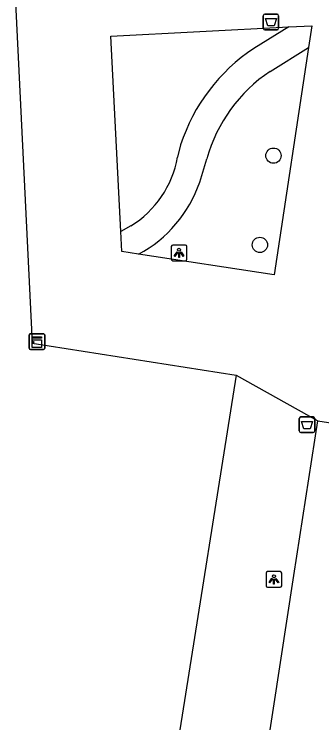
# Model space of a CAD drawing. Extents: x 161084 to 161928, y 385355 to 386522.
# Drawn here: x 161622.68 to 161642.39, y 385500.45 to 385545.8 of the extents above; entities that cross this region are included whole.
import ezdxf

# ---------------------------------------------------------------- set-up
doc = ezdxf.new("R2010")
doc.units = 0
for name, color, linetype in [('IMGEO_Afvalbak', 7, 'Continuous'), ('IMGEO_Boom', 7, 'Continuous'), ('IMGEO_Kast', 7, 'Continuous'), ('IMGEO_Lichtpunt', 7, 'Continuous'), ('IMGEO_Pand', 7, 'Continuous'), ('IMGEO_Parkeervlak_open', 7, 'Continuous'), ('IMGEO_Voetgangersgebied_open', 7, 'Continuous'), ('IMGEO_Voetpad_halfverhard', 7, 'Continuous'), ('IMGEO_Voetpad_open', 7, 'Continuous')]:
    doc.layers.add(name, color=color, linetype=linetype)

msp = doc.modelspace()

# ---------------------------------------------------------------- linework, layer by layer
at = {"layer": 'IMGEO_Afvalbak'}
for p, q in [((161638.738, 385545.799), (161639.528, 385545.799)), ((161639.528, 385545.799), (161638.738, 385545.799)), ((161638.638, 385544.899), (161638.638, 385545.699)), ((161638.638, 385545.699), (161638.638, 385544.899)), ((161639.628, 385545.699), (161639.628, 385544.899)), ((161639.628, 385544.899), (161639.628, 385545.699)), ((161639.528, 385544.799), (161638.738, 385544.799)), ((161638.738, 385544.799), (161639.528, 385544.799)), ((161640.947, 385519.124), (161640.947, 385519.924)), ((161640.947, 385519.924), (161640.947, 385519.124)), ((161641.047, 385520.024), (161641.837, 385520.024)), ((161641.837, 385520.024), (161641.047, 385520.024)), ((161641.937, 385519.924), (161641.937, 385519.124)), ((161641.937, 385519.124), (161641.937, 385519.924)), ((161641.837, 385519.024), (161641.047, 385519.024)), ((161641.047, 385519.024), (161641.837, 385519.024))]:
    msp.add_line(p, q, dxfattribs=at)
for points in [[(161638.781, 385545.513), (161639.485, 385545.513), (161639.336, 385545.043), (161638.93, 385545.043), (161638.781, 385545.513)], [(161641.09, 385519.738), (161641.794, 385519.738), (161641.645, 385519.268), (161641.239, 385519.268), (161641.09, 385519.738)]]:
    msp.add_lwpolyline(points, dxfattribs=at)
for centre, start, end in [((161638.738, 385545.699), 90, 180), ((161638.738, 385545.699), 90, 180), ((161639.528, 385545.699), 0, 90), ((161639.528, 385545.699), 360, 90), ((161638.738, 385544.899), 180, 270), ((161638.738, 385544.899), 180, 270), ((161639.528, 385544.899), 270, 0), ((161639.528, 385544.899), 270, 0), ((161641.047, 385519.924), 90, 180), ((161641.047, 385519.924), 90, 180), ((161641.837, 385519.924), 0, 90), ((161641.837, 385519.924), 360, 90), ((161641.047, 385519.124), 180, 270), ((161641.047, 385519.124), 180, 270), ((161641.837, 385519.124), 270, 0), ((161641.837, 385519.124), 270, 0)]:
    msp.add_arc(centre, 0.1, start, end, dxfattribs=at)
at = {"layer": 'IMGEO_Boom'}
for centre in [(161639.291, 385536.744), (161638.425, 385531.033)]:
    msp.add_circle(centre, 0.489, dxfattribs=at)
at = {"layer": 'IMGEO_Kast'}
for p, q in [((161623.715, 385525.349), (161624.556, 385525.349)), ((161624.556, 385525.349), (161623.715, 385525.349)), ((161623.64, 385524.424), (161623.64, 385525.265)), ((161623.64, 385525.265), (161623.64, 385524.424)), ((161624.64, 385525.274), (161624.64, 385524.433)), ((161624.64, 385524.433), (161624.64, 385525.274)), ((161624.565, 385524.349), (161623.724, 385524.349)), ((161623.724, 385524.349), (161624.565, 385524.349))]:
    msp.add_line(p, q, dxfattribs=at)
for points in [[(161623.835, 385525.139), (161624.435, 385525.139), (161624.435, 385525.054), (161623.835, 385525.054), (161623.835, 385525.139)], [(161623.835, 385524.964), (161624.435, 385524.964), (161624.435, 385524.475), (161623.835, 385524.475), (161623.835, 385524.964)]]:
    msp.add_lwpolyline(points, dxfattribs=at)
msp.add_circle((161623.919, 385524.813), 0.0377, dxfattribs=at)
for centre, start, end in [((161623.718, 385525.271), 92.4484, 184.2845), ((161623.718, 385525.271), 92.4484, 184.2845), ((161624.562, 385525.271), 2.4484, 94.2845), ((161624.562, 385525.271), 2.4484, 94.2845), ((161623.718, 385524.427), 182.4484, 274.2845), ((161623.718, 385524.427), 182.4484, 274.2845), ((161624.562, 385524.427), 272.4484, 4.2845), ((161624.562, 385524.427), 272.4484, 4.2845)]:
    msp.add_arc(centre, 0.0779, start, end, dxfattribs=at)
at = {"layer": 'IMGEO_Lichtpunt'}
for p, q in [((161632.747, 385530.923), (161632.747, 385530.116)), ((161632.747, 385530.923), (161632.747, 385530.116)), ((161633.649, 385531.018), (161632.841, 385531.018)), ((161633.649, 385531.018), (161632.841, 385531.018)), ((161633.743, 385530.116), (161633.743, 385530.923)), ((161633.743, 385530.116), (161633.743, 385530.923)), ((161632.841, 385530.022), (161633.649, 385530.022)), ((161632.841, 385530.022), (161633.649, 385530.022)), ((161638.826, 385510.031), (161638.826, 385509.224)), ((161638.826, 385510.031), (161638.826, 385509.224)), ((161639.728, 385510.126), (161638.92, 385510.126)), ((161639.728, 385510.126), (161638.92, 385510.126)), ((161639.822, 385509.224), (161639.822, 385510.031)), ((161639.822, 385509.224), (161639.822, 385510.031)), ((161638.92, 385509.13), (161639.728, 385509.13)), ((161638.92, 385509.13), (161639.728, 385509.13))]:
    msp.add_line(p, q, dxfattribs=at)
for points in [[(161633.121, 385530.587), (161633.16, 385530.559), (161632.972, 385530.297), (161632.934, 385530.324), (161633.121, 385530.587)], [(161633.223, 385530.539), (161633.27, 385530.539), (161633.27, 385530.217), (161633.223, 385530.217), (161633.223, 385530.539)], [(161633.333, 385530.559), (161633.371, 385530.586), (161633.558, 385530.324), (161633.519, 385530.296), (161633.333, 385530.559)], [(161639.2, 385509.695), (161639.239, 385509.667), (161639.051, 385509.405), (161639.013, 385509.432), (161639.2, 385509.695)], [(161639.302, 385509.647), (161639.349, 385509.647), (161639.349, 385509.325), (161639.302, 385509.325), (161639.302, 385509.647)], [(161639.412, 385509.667), (161639.45, 385509.694), (161639.637, 385509.432), (161639.598, 385509.404), (161639.412, 385509.667)]]:
    msp.add_lwpolyline(points, dxfattribs=at)
for centre in [(161633.246, 385530.721), (161639.325, 385509.829)]:
    msp.add_circle(centre, 0.0994, dxfattribs=at)
for centre, start, end in [((161632.841, 385530.923), 90, 180), ((161632.841, 385530.923), 90, 180), ((161633.649, 385530.923), 0, 90), ((161633.649, 385530.923), 0, 90), ((161632.841, 385530.116), 180, 270), ((161632.841, 385530.116), 180, 270), ((161633.649, 385530.116), 270, 0), ((161633.649, 385530.116), 270, 360), ((161638.92, 385510.031), 90, 180), ((161638.92, 385510.031), 90, 180), ((161639.728, 385510.031), 0, 90), ((161639.728, 385510.031), 0, 90), ((161638.92, 385509.224), 180, 270), ((161638.92, 385509.224), 180, 270), ((161639.728, 385509.224), 270, 0), ((161639.728, 385509.224), 270, 360)]:
    msp.add_arc(centre, 0.0946, start, end, dxfattribs=at)
at = {"layer": 'IMGEO_Pand'}
for points in [[(161622.681, 385548.29), (161623.839, 385524.734), (161636.907, 385522.697)], [(161636.907, 385522.697), (161633.299, 385500), (161628.006, 385465.119)]]:
    msp.add_lwpolyline(points, dxfattribs=at)
at = {"layer": 'IMGEO_Parkeervlak_open'}
msp.add_lwpolyline([(161642.132, 385519.767), (161647.069, 385518.995)], dxfattribs=at)
at = {"layer": 'IMGEO_Voetgangersgebied_open'}
for points in [[(161629.518, 385531.885), (161628.87, 385544.395), (161640.282, 385544.982)], [(161641.538, 385543.656), (161639.345, 385529.122), (161630.656, 385530.447)]]:
    msp.add_lwpolyline(points, dxfattribs=at)
at = {"layer": 'IMGEO_Voetpad_halfverhard'}
for points in [[(161640.282, 385544.982), (161638.037, 385543.607)], [(161640.282, 385544.982), (161641.75, 385545.058), (161641.538, 385543.656)], [(161639.074, 385542.133), (161641.538, 385543.656)], [(161633.346, 385537.431), (161633.145, 385536.646)], [(161634.574, 385535.041), (161635.028, 385536.545)], [(161630.163, 385532.245), (161629.518, 385531.885)], [(161630.656, 385530.447), (161629.584, 385530.611), (161629.518, 385531.885)]]:
    msp.add_lwpolyline(points, dxfattribs=at)
for centre, radius, start, end in [((161644.54, 385533.798), 11.769, 123.5433, 162.0195), ((161644.529, 385533.925), 9.855, 123.6058, 164.5812), ((161626.696, 385537.805), 6.553, 301.9476, 349.8114), ((161626.744, 385537.751), 8.286, 298.1745, 340.907)]:
    msp.add_arc(centre, radius, start, end, dxfattribs=at)
at = {"layer": 'IMGEO_Voetpad_open'}
for points in [[(161636.907, 385522.697), (161642.132, 385519.767)], [(161639.461, 385469.565), (161634.565, 385470.3), (161635.266, 385475.049), (161637.136, 385487.334), (161640.593, 385509.875), (161642.132, 385519.767)]]:
    msp.add_lwpolyline(points, dxfattribs=at)

doc.saveas('drawing.dxf')
